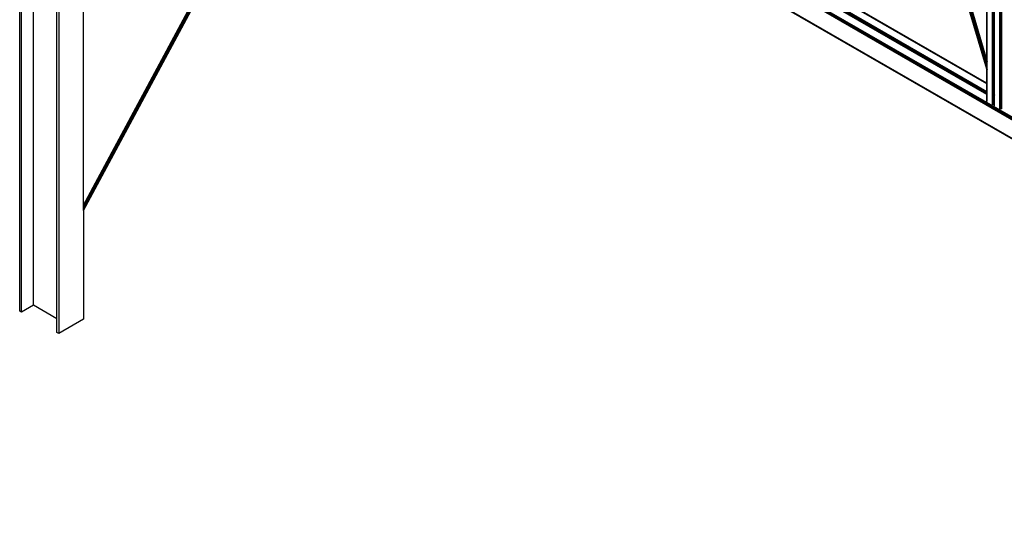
# Model space of a CAD drawing. Header units: millimetres. Extents: x 10 to 1250, y -62 to 528.
# Tile 517 of 656: x 597.76 to 602.26, y 503.78 to 506.07. Entities that reach past the tile are written whole.
import ezdxf

# ---------------------------------------------------------------- set-up
doc = ezdxf.new("R2010")
doc.units = ezdxf.units.MM
doc.header["$LTSCALE"] = 0.05

msp = doc.modelspace()

# ---------------------------------------------------------------- linework, layer by layer
at = {"color": 8}
for p, q in [((597.7701, 504.7344), (597.7701, 509.7692)), ((597.9396, 509.6713), (597.9396, 504.6365)), ((597.7614, 504.7394), (597.7614, 508.1853)), ((597.8242, 504.7656), (597.8242, 508.1039)), ((605.3218, 503.8627), (597.9541, 508.1165)), ((605.3218, 503.8657), (597.9545, 508.1193)), ((605.3218, 503.8693), (597.9557, 508.1221)), ((605.3218, 503.8729), (597.9576, 508.1246)), ((605.3218, 503.8759), (597.9597, 508.1264)), ((597.931, 504.704), (597.931, 508.0423)), ((605.3218, 503.7779), (597.9541, 508.0317)), ((605.3218, 503.7759), (597.9545, 508.0294)), ((598.0533, 505.2229), (598.0533, 507.9716)), ((602.1769, 505.8428), (601.6898, 507.5061)), ((602.1769, 505.8431), (601.6899, 507.5061)), ((602.1769, 505.8436), (601.6901, 507.506)), ((602.1769, 505.8445), (601.6904, 507.5058)), ((602.1769, 505.8457), (601.6909, 507.5055)), ((601.6914, 507.5052), (602.1769, 505.8472)), ((602.1769, 505.849), (601.692, 507.5049)), ((602.1769, 505.851), (601.6927, 507.5045)), ((602.1769, 505.8532), (601.6935, 507.504)), ((602.1769, 505.8556), (601.6943, 507.5035)), ((602.1769, 505.8581), (601.6952, 507.503)), ((602.1769, 505.8607), (601.6961, 507.5025)), ((602.1769, 505.8634), (601.6971, 507.5019)), ((602.1769, 505.8661), (601.698, 507.5014)), ((602.1769, 505.8687), (601.699, 507.5009)), ((602.1769, 505.8713), (601.6999, 507.5003)), ((602.1769, 505.8738), (601.7007, 507.4998)), ((602.1769, 505.8761), (601.7016, 507.4994)), ((602.1769, 505.8782), (601.7023, 507.4989)), ((602.1769, 505.8801), (601.703, 507.4985)), ((602.1769, 505.8818), (601.7036, 507.4982)), ((602.1769, 505.8831), (601.704, 507.4979)), ((602.1769, 505.8842), (601.7044, 507.4977)), ((602.1769, 505.885), (601.7047, 507.4975)), ((602.1769, 505.8855), (601.7048, 507.4975)), ((602.1769, 505.8855), (601.7049, 507.4974)), ((598.0533, 505.2229), (599.1434, 507.2546)), ((598.0533, 505.2228), (599.1435, 507.2545)), ((598.0533, 505.2225), (599.1436, 507.2544)), ((598.0533, 505.222), (599.1438, 507.2543)), ((598.0533, 505.2213), (599.1441, 507.2541)), ((598.0533, 505.2204), (599.1444, 507.2539)), ((598.0533, 505.1999), (599.1555, 507.2539)), ((598.0533, 505.2194), (599.1448, 507.2536)), ((598.0533, 505.2009), (599.1547, 507.2536)), ((598.0533, 505.2182), (599.1453, 507.2533)), ((598.0533, 505.202), (599.1539, 507.2532)), ((598.0533, 505.2169), (599.1458, 507.253)), ((598.0533, 505.199), (599.1554, 507.253)), ((598.0533, 505.2033), (599.1531, 507.2529)), ((598.0533, 505.2155), (599.1464, 507.2527)), ((598.0533, 505.2047), (599.1522, 507.2527)), ((598.0533, 505.214), (599.1471, 507.2525)), ((598.0533, 505.2062), (599.1513, 507.2525)), ((598.0533, 505.2125), (599.1479, 507.2524)), ((598.0533, 505.2077), (599.1504, 507.2524)), ((598.0533, 505.2109), (599.1487, 507.2523)), ((598.0533, 505.2093), (599.1495, 507.2523)), ((598.0533, 505.1984), (599.1553, 507.2522)), ((598.0533, 505.1979), (599.1552, 507.2514)), ((598.0533, 505.1976), (599.1533, 507.2476)), ((602.1769, 505.8855), (602.1769, 507.2249)), ((602.1773, 505.8839), (602.1773, 507.2247)), ((602.1787, 505.8791), (602.1787, 507.2239)), ((602.2036, 505.794), (602.2036, 507.2095)), ((602.2057, 505.787), (602.2057, 507.2083)), ((602.2081, 505.7786), (602.2081, 507.2069)), ((602.2094, 505.7745), (602.2094, 507.2062)), ((602.2104, 505.7709), (602.2104, 507.2056)), ((602.2106, 505.7703), (602.2106, 507.2055)), ((602.2108, 505.7696), (602.2108, 507.2053)), ((602.2113, 505.768), (602.2113, 507.2051)), ((602.2127, 505.7632), (602.2127, 507.2043)), ((602.2376, 505.6622), (602.2376, 507.1899)), ((602.2396, 505.7429), (602.2396, 507.1887)), ((602.2398, 505.7428), (602.2398, 507.1886)), ((602.2401, 505.7427), (602.2401, 507.1884)), ((602.2403, 505.7426), (602.2403, 507.1883)), ((602.2409, 505.7422), (602.2409, 507.188)), ((602.2421, 505.7415), (602.2421, 507.1873)), ((602.2424, 505.7414), (602.2424, 507.1871)), ((602.2433, 505.7408), (602.2433, 507.1866)), ((602.2443, 505.7402), (602.2443, 507.186)), ((602.2445, 505.7401), (602.2445, 507.1859)), ((602.2466, 505.6622), (602.2466, 507.1847)), ((605.3218, 503.7752), (600.7192, 506.4325)), ((602.1769, 505.7792), (601.1983, 506.3442)), ((602.1769, 505.7785), (601.1983, 506.3434)), ((602.1769, 505.7765), (601.1983, 506.3414)), ((602.1769, 505.7275), (601.1634, 506.3126)), ((602.1769, 505.7295), (601.1656, 506.3133)), ((602.1769, 505.7302), (601.1695, 506.3118)), ((602.1769, 505.7305), (601.1696, 506.312)), ((602.1769, 505.734), (601.1708, 506.3149)), ((602.1769, 505.7376), (601.1726, 506.3174)), ((602.1769, 505.7406), (601.1748, 506.3191)), ((602.1769, 505.8854), (602.1769, 505.8855)), ((602.1773, 505.8839), (602.1769, 505.8854)), ((602.1769, 505.885), (602.1769, 505.8854)), ((602.1773, 505.8833), (602.1769, 505.885)), ((602.1769, 505.8842), (602.1769, 505.885)), ((602.1773, 505.8826), (602.1769, 505.8842)), ((602.1769, 505.8831), (602.1769, 505.8842)), ((602.1773, 505.8815), (602.1769, 505.8831)), ((602.1769, 505.8818), (602.1769, 505.8831)), ((602.1773, 505.8801), (602.1769, 505.8818)), ((602.1769, 505.8801), (602.1769, 505.8818)), ((602.1773, 505.8785), (602.1769, 505.8801)), ((602.1769, 505.8782), (602.1769, 505.8801)), ((602.1773, 505.8766), (602.1769, 505.8782)), ((602.1769, 505.8761), (602.1769, 505.8782)), ((602.1773, 505.8744), (602.1769, 505.8761)), ((602.1769, 505.8738), (602.1769, 505.8761)), ((602.1773, 505.8721), (602.1769, 505.8738)), ((602.1769, 505.8713), (602.1769, 505.8738)), ((602.1773, 505.8697), (602.1769, 505.8713)), ((602.1769, 505.8687), (602.1769, 505.8713)), ((602.1773, 505.8671), (602.1769, 505.8687)), ((602.1769, 505.8661), (602.1769, 505.8687)), ((602.1773, 505.8644), (602.1769, 505.8661)), ((602.1769, 505.8634), (602.1769, 505.8661)), ((602.1773, 505.8618), (602.1769, 505.8634)), ((602.1769, 505.8607), (602.1769, 505.8634)), ((602.1773, 505.8591), (602.1769, 505.8607)), ((602.1769, 505.8581), (602.1769, 505.8607)), ((602.1773, 505.8565), (602.1769, 505.8581)), ((602.1769, 505.8556), (602.1769, 505.8581)), ((602.1773, 505.854), (602.1769, 505.8556)), ((602.1769, 505.8532), (602.1769, 505.8556)), ((602.1773, 505.8516), (602.1769, 505.8532)), ((602.1769, 505.851), (602.1769, 505.8532)), ((602.1773, 505.8494), (602.1769, 505.851)), ((602.1769, 505.849), (602.1769, 505.851)), ((602.1773, 505.8474), (602.1769, 505.849)), ((602.1769, 505.8472), (602.1769, 505.849)), ((602.1769, 505.8472), (602.1773, 505.8456)), ((602.1769, 505.8457), (602.1769, 505.8472)), ((602.1773, 505.8441), (602.1769, 505.8457)), ((602.1769, 505.8445), (602.1769, 505.8457)), ((602.1773, 505.8429), (602.1769, 505.8445)), ((602.1769, 505.8436), (602.1769, 505.8445)), ((602.1773, 505.842), (602.1769, 505.8436)), ((602.1769, 505.8431), (602.1769, 505.8436)), ((602.1773, 505.8414), (602.1769, 505.8431)), ((602.1769, 505.8428), (602.1769, 505.8431)), ((602.1773, 505.8412), (602.1769, 505.8428)), ((602.1769, 505.7792), (602.1769, 505.8428)), ((602.1773, 505.8838), (602.1773, 505.8839)), ((602.1787, 505.8791), (602.1773, 505.8838)), ((602.1773, 505.8833), (602.1773, 505.8838)), ((602.1787, 505.8786), (602.1773, 505.8833)), ((602.1773, 505.8826), (602.1773, 505.8833)), ((602.1787, 505.8778), (602.1773, 505.8826)), ((602.1773, 505.8815), (602.1773, 505.8826)), ((602.1787, 505.8768), (602.1773, 505.8815)), ((602.1773, 505.8801), (602.1773, 505.8815)), ((602.1787, 505.8754), (602.1773, 505.8801)), ((602.1773, 505.8785), (602.1773, 505.8801)), ((602.1787, 505.8737), (602.1773, 505.8785)), ((602.1773, 505.8766), (602.1773, 505.8785)), ((602.1787, 505.8718), (602.1773, 505.8766)), ((602.1773, 505.8744), (602.1773, 505.8766)), ((602.1787, 505.8697), (602.1773, 505.8744)), ((602.1773, 505.8721), (602.1773, 505.8744)), ((602.1787, 505.8674), (602.1773, 505.8721)), ((602.1773, 505.8697), (602.1773, 505.8721)), ((602.1787, 505.8649), (602.1773, 505.8697)), ((602.1773, 505.8671), (602.1773, 505.8697)), ((602.1787, 505.8623), (602.1773, 505.8671)), ((602.1773, 505.8644), (602.1773, 505.8671)), ((602.1787, 505.8597), (602.1773, 505.8644)), ((602.1773, 505.8618), (602.1773, 505.8644)), ((602.1787, 505.857), (602.1773, 505.8618)), ((602.1773, 505.8591), (602.1773, 505.8618)), ((602.1787, 505.8543), (602.1773, 505.8591)), ((602.1773, 505.8565), (602.1773, 505.8591)), ((602.1787, 505.8517), (602.1773, 505.8565)), ((602.1773, 505.854), (602.1773, 505.8565)), ((602.1787, 505.8492), (602.1773, 505.854)), ((602.1773, 505.8516), (602.1773, 505.854)), ((602.1787, 505.8468), (602.1773, 505.8516)), ((602.1773, 505.8494), (602.1773, 505.8516)), ((602.1787, 505.8446), (602.1773, 505.8494)), ((602.1773, 505.8474), (602.1773, 505.8494)), ((602.1787, 505.8426), (602.1773, 505.8474)), ((602.1773, 505.8456), (602.1773, 505.8474)), ((602.1773, 505.8456), (602.1787, 505.8408)), ((602.1773, 505.8441), (602.1773, 505.8456)), ((602.1787, 505.8393), (602.1773, 505.8441)), ((602.1773, 505.8429), (602.1773, 505.8441)), ((602.1787, 505.8381), (602.1773, 505.8429)), ((602.1773, 505.842), (602.1773, 505.8429)), ((602.1787, 505.8791), (602.1787, 505.8786)), ((602.1787, 505.8778), (602.1787, 505.8786)), ((602.1787, 505.8768), (602.1787, 505.8778)), ((602.1787, 505.8754), (602.1787, 505.8768)), ((602.1787, 505.8737), (602.1787, 505.8754)), ((602.1787, 505.8718), (602.1787, 505.8737)), ((602.1787, 505.8697), (602.1787, 505.8718)), ((602.1787, 505.8674), (602.1787, 505.8697)), ((602.1787, 505.8649), (602.1787, 505.8674)), ((602.1787, 505.8623), (602.1787, 505.8649)), ((602.1787, 505.8597), (602.1787, 505.8623)), ((602.1787, 505.857), (602.1787, 505.8597)), ((602.1787, 505.8543), (602.1787, 505.857)), ((602.1787, 505.8517), (602.1787, 505.8543)), ((602.1787, 505.8492), (602.1787, 505.8517)), ((602.1787, 505.8468), (602.1787, 505.8492)), ((602.1787, 505.8446), (602.1787, 505.8468)), ((602.1787, 505.8426), (602.1787, 505.8446)), ((602.1787, 505.8408), (602.1787, 505.8426)), ((602.1787, 505.8372), (602.1773, 505.842)), ((602.1773, 505.8414), (602.1773, 505.842)), ((602.1787, 505.8367), (602.1773, 505.8414)), ((602.1773, 505.8412), (602.1773, 505.8414)), ((602.1787, 505.8364), (602.1773, 505.8412)), ((602.1773, 505.7789), (602.1773, 505.8412)), ((602.1787, 505.8393), (602.1787, 505.8408)), ((602.1787, 505.8381), (602.1787, 505.8393)), ((602.1787, 505.8372), (602.1787, 505.8381)), ((602.1787, 505.8367), (602.1787, 505.8372)), ((602.1787, 505.8364), (602.1787, 505.8367)), ((602.1787, 505.7781), (602.1787, 505.8364)), ((602.1773, 505.7789), (602.1769, 505.7792)), ((602.1769, 505.7785), (602.1769, 505.7792)), ((602.1773, 505.7782), (602.1769, 505.7785)), ((602.1769, 505.7765), (602.1769, 505.7785)), ((602.1773, 505.7762), (602.1769, 505.7765)), ((602.1769, 505.7406), (602.1769, 505.7765)), ((602.1787, 505.7781), (602.1773, 505.7789)), ((602.1773, 505.7782), (602.1773, 505.7789)), ((602.1787, 505.7774), (602.1773, 505.7782)), ((602.1773, 505.7762), (602.1773, 505.7782)), ((602.1787, 505.7754), (602.1773, 505.7762)), ((602.1773, 505.7403), (602.1773, 505.7762)), ((602.1787, 505.7774), (602.1787, 505.7781)), ((602.1787, 505.7754), (602.1787, 505.7774)), ((602.1787, 505.7395), (602.1787, 505.7754)), ((602.2036, 505.7939), (602.2036, 505.794)), ((602.2057, 505.787), (602.2036, 505.7939)), ((602.2036, 505.7935), (602.2036, 505.7939)), ((602.2057, 505.7864), (602.2036, 505.7935)), ((602.2036, 505.7928), (602.2036, 505.7935)), ((602.2057, 505.7857), (602.2036, 505.7928)), ((602.2036, 505.7917), (602.2036, 505.7928)), ((602.2057, 505.7846), (602.2036, 505.7917)), ((602.2036, 505.7903), (602.2036, 505.7917)), ((602.2057, 505.7832), (602.2036, 505.7903)), ((602.2036, 505.7886), (602.2036, 505.7903)), ((602.2057, 505.7816), (602.2036, 505.7886)), ((602.2036, 505.7867), (602.2036, 505.7886)), ((602.2057, 505.7797), (602.2036, 505.7867)), ((602.2036, 505.7846), (602.2036, 505.7867)), ((602.2057, 505.7775), (602.2036, 505.7846)), ((602.2036, 505.7823), (602.2036, 505.7846)), ((602.2057, 505.7752), (602.2036, 505.7823)), ((602.2036, 505.7798), (602.2036, 505.7823)), ((602.2057, 505.7728), (602.2036, 505.7798)), ((602.2036, 505.7772), (602.2036, 505.7798)), ((602.2057, 505.7702), (602.2036, 505.7772)), ((602.2036, 505.7746), (602.2036, 505.7772)), ((602.2057, 505.7675), (602.2036, 505.7746)), ((602.2036, 505.7719), (602.2036, 505.7746)), ((602.2057, 505.7648), (602.2036, 505.7719)), ((602.2036, 505.7692), (602.2036, 505.7719)), ((602.2057, 505.7622), (602.2036, 505.7692)), ((602.2036, 505.7666), (602.2036, 505.7692)), ((602.2057, 505.7596), (602.2036, 505.7666)), ((602.2036, 505.7641), (602.2036, 505.7666)), ((602.2057, 505.757), (602.2036, 505.7641)), ((602.2036, 505.7617), (602.2036, 505.7641)), ((602.2057, 505.7547), (602.2036, 505.7617)), ((602.2036, 505.7595), (602.2036, 505.7617)), ((602.2057, 505.7525), (602.2036, 505.7595)), ((602.2036, 505.7575), (602.2036, 505.7595)), ((602.2057, 505.7505), (602.2036, 505.7575)), ((602.2036, 505.7558), (602.2036, 505.7575)), ((602.2036, 505.7558), (602.2057, 505.7487)), ((602.2036, 505.7543), (602.2036, 505.7558)), ((602.2057, 505.7472), (602.2036, 505.7543)), ((602.2036, 505.7531), (602.2036, 505.7543)), ((602.2057, 505.746), (602.2036, 505.7531)), ((602.2036, 505.7522), (602.2036, 505.7531)), ((602.2057, 505.787), (602.2057, 505.7864)), ((602.2057, 505.7857), (602.2057, 505.7864)), ((602.2057, 505.7846), (602.2057, 505.7857)), ((602.2057, 505.7832), (602.2057, 505.7846)), ((602.2057, 505.7816), (602.2057, 505.7832)), ((602.2057, 505.7797), (602.2057, 505.7816)), ((602.2057, 505.7775), (602.2057, 505.7797)), ((602.2057, 505.7752), (602.2057, 505.7775)), ((602.2057, 505.7728), (602.2057, 505.7752)), ((602.2057, 505.7702), (602.2057, 505.7728)), ((602.2057, 505.7675), (602.2057, 505.7702)), ((602.2057, 505.7648), (602.2057, 505.7675)), ((602.2057, 505.7622), (602.2057, 505.7648)), ((602.2057, 505.7596), (602.2057, 505.7622)), ((602.2057, 505.757), (602.2057, 505.7596)), ((602.2057, 505.7547), (602.2057, 505.757)), ((602.2057, 505.7525), (602.2057, 505.7547)), ((602.2081, 505.7785), (602.2081, 505.7786)), ((602.2094, 505.7745), (602.2081, 505.7785)), ((602.2081, 505.7781), (602.2081, 505.7785)), ((602.2094, 505.7739), (602.2081, 505.7781)), ((602.2081, 505.7773), (602.2081, 505.7781)), ((602.2094, 505.7732), (602.2081, 505.7773)), ((602.2081, 505.7763), (602.2081, 505.7773)), ((602.2094, 505.7721), (602.2081, 505.7763)), ((602.2081, 505.7749), (602.2081, 505.7763)), ((602.2094, 505.7707), (602.2081, 505.7749)), ((602.2081, 505.7732), (602.2081, 505.7749)), ((602.2094, 505.7691), (602.2081, 505.7732)), ((602.2081, 505.7713), (602.2081, 505.7732)), ((602.2094, 505.7671), (602.2081, 505.7713)), ((602.2081, 505.7692), (602.2081, 505.7713)), ((602.2094, 505.765), (602.2081, 505.7692)), ((602.2081, 505.7669), (602.2081, 505.7692)), ((602.2094, 505.7627), (602.2081, 505.7669)), ((602.2081, 505.7644), (602.2081, 505.7669)), ((602.2094, 505.7602), (602.2081, 505.7644)), ((602.2081, 505.7618), (602.2081, 505.7644)), ((602.2094, 505.7577), (602.2081, 505.7618)), ((602.2081, 505.7592), (602.2081, 505.7618)), ((602.2094, 505.755), (602.2081, 505.7592)), ((602.2081, 505.7565), (602.2081, 505.7592)), ((602.2094, 505.7523), (602.2081, 505.7565)), ((602.2081, 505.7538), (602.2081, 505.7565)), ((602.2094, 505.7497), (602.2081, 505.7538)), ((602.2081, 505.7512), (602.2081, 505.7538)), ((602.2094, 505.7744), (602.2094, 505.7745)), ((602.2104, 505.7709), (602.2094, 505.7744)), ((602.2094, 505.7739), (602.2094, 505.7744)), ((602.2104, 505.7704), (602.2094, 505.7739)), ((602.2094, 505.7732), (602.2094, 505.7739)), ((602.2104, 505.7696), (602.2094, 505.7732)), ((602.2094, 505.7721), (602.2094, 505.7732)), ((602.2104, 505.7685), (602.2094, 505.7721)), ((602.2094, 505.7707), (602.2094, 505.7721)), ((602.2104, 505.7672), (602.2094, 505.7707)), ((602.2094, 505.7691), (602.2094, 505.7707)), ((602.2104, 505.7655), (602.2094, 505.7691)), ((602.2094, 505.7671), (602.2094, 505.7691)), ((602.2104, 505.7636), (602.2094, 505.7671)), ((602.2094, 505.765), (602.2094, 505.7671)), ((602.2104, 505.7615), (602.2094, 505.765)), ((602.2094, 505.7627), (602.2094, 505.765)), ((602.2104, 505.7592), (602.2094, 505.7627)), ((602.2094, 505.7602), (602.2094, 505.7627)), ((602.2104, 505.7567), (602.2094, 505.7602)), ((602.2094, 505.7577), (602.2094, 505.7602)), ((602.2104, 505.7541), (602.2094, 505.7577)), ((602.2094, 505.755), (602.2094, 505.7577)), ((602.2104, 505.7515), (602.2094, 505.755)), ((602.2094, 505.7523), (602.2094, 505.755)), ((602.2104, 505.7708), (602.2104, 505.7709)), ((602.2106, 505.7703), (602.2104, 505.7708)), ((602.2104, 505.7704), (602.2104, 505.7708)), ((602.2106, 505.7697), (602.2104, 505.7704)), ((602.2104, 505.7696), (602.2104, 505.7704)), ((602.2106, 505.769), (602.2104, 505.7696)), ((602.2104, 505.7685), (602.2104, 505.7696)), ((602.2106, 505.7679), (602.2104, 505.7685)), ((602.2104, 505.7672), (602.2104, 505.7685)), ((602.2106, 505.7665), (602.2104, 505.7672)), ((602.2104, 505.7655), (602.2104, 505.7672)), ((602.2106, 505.7649), (602.2104, 505.7655)), ((602.2104, 505.7636), (602.2104, 505.7655)), ((602.2106, 505.763), (602.2104, 505.7636)), ((602.2104, 505.7615), (602.2104, 505.7636)), ((602.2106, 505.7608), (602.2104, 505.7615)), ((602.2104, 505.7592), (602.2104, 505.7615)), ((602.2106, 505.7585), (602.2104, 505.7592)), ((602.2104, 505.7567), (602.2104, 505.7592)), ((602.2106, 505.7561), (602.2104, 505.7567)), ((602.2104, 505.7541), (602.2104, 505.7567)), ((602.2106, 505.7535), (602.2104, 505.7541)), ((602.2104, 505.7515), (602.2104, 505.7541)), ((602.2106, 505.7702), (602.2106, 505.7703)), ((602.2108, 505.7696), (602.2106, 505.7702)), ((602.2106, 505.7697), (602.2106, 505.7702)), ((602.2108, 505.7691), (602.2106, 505.7697)), ((602.2106, 505.769), (602.2106, 505.7697)), ((602.2108, 505.7683), (602.2106, 505.769)), ((602.2106, 505.7679), (602.2106, 505.769)), ((602.2108, 505.7672), (602.2106, 505.7679)), ((602.2106, 505.7665), (602.2106, 505.7679)), ((602.2108, 505.7658), (602.2106, 505.7665)), ((602.2106, 505.7649), (602.2106, 505.7665)), ((602.2108, 505.7642), (602.2106, 505.7649)), ((602.2106, 505.763), (602.2106, 505.7649)), ((602.2108, 505.7623), (602.2106, 505.763)), ((602.2106, 505.7608), (602.2106, 505.763)), ((602.2108, 505.7601), (602.2106, 505.7608)), ((602.2106, 505.7585), (602.2106, 505.7608)), ((602.2108, 505.7578), (602.2106, 505.7585)), ((602.2106, 505.7561), (602.2106, 505.7585)), ((602.2108, 505.7554), (602.2106, 505.7561)), ((602.2106, 505.7535), (602.2106, 505.7561)), ((602.2108, 505.7528), (602.2106, 505.7535)), ((602.2106, 505.7508), (602.2106, 505.7535)), ((602.2108, 505.7695), (602.2108, 505.7696)), ((602.2113, 505.768), (602.2108, 505.7695)), ((602.2108, 505.7691), (602.2108, 505.7695)), ((602.2113, 505.7674), (602.2108, 505.7691)), ((602.2108, 505.7683), (602.2108, 505.7691)), ((602.2113, 505.7667), (602.2108, 505.7683)), ((602.2108, 505.7672), (602.2108, 505.7683)), ((602.2113, 505.7656), (602.2108, 505.7672)), ((602.2108, 505.7658), (602.2108, 505.7672)), ((602.2113, 505.7642), (602.2108, 505.7658)), ((602.2108, 505.7642), (602.2108, 505.7658)), ((602.2113, 505.7626), (602.2108, 505.7642)), ((602.2108, 505.7623), (602.2108, 505.7642)), ((602.2113, 505.7607), (602.2108, 505.7623)), ((602.2108, 505.7601), (602.2108, 505.7623)), ((602.2113, 505.7585), (602.2108, 505.7601)), ((602.2108, 505.7578), (602.2108, 505.7601)), ((602.2113, 505.7562), (602.2108, 505.7578)), ((602.2108, 505.7554), (602.2108, 505.7578)), ((602.2113, 505.7537), (602.2108, 505.7554)), ((602.2108, 505.7528), (602.2108, 505.7554)), ((602.2113, 505.7512), (602.2108, 505.7528)), ((602.2108, 505.7501), (602.2108, 505.7528)), ((602.2113, 505.7679), (602.2113, 505.768)), ((602.2127, 505.7632), (602.2113, 505.7679)), ((602.2113, 505.7674), (602.2113, 505.7679)), ((602.2127, 505.7627), (602.2113, 505.7674)), ((602.2113, 505.7667), (602.2113, 505.7674)), ((602.2127, 505.7619), (602.2113, 505.7667)), ((602.2113, 505.7656), (602.2113, 505.7667)), ((602.2127, 505.7608), (602.2113, 505.7656)), ((602.2113, 505.7642), (602.2113, 505.7656)), ((602.2127, 505.7595), (602.2113, 505.7642)), ((602.2113, 505.7626), (602.2113, 505.7642)), ((602.2127, 505.7578), (602.2113, 505.7626)), ((602.2113, 505.7607), (602.2113, 505.7626)), ((602.2127, 505.7559), (602.2113, 505.7607)), ((602.2113, 505.7585), (602.2113, 505.7607)), ((602.2127, 505.7538), (602.2113, 505.7585)), ((602.2113, 505.7562), (602.2113, 505.7585)), ((602.2127, 505.7515), (602.2113, 505.7562)), ((602.2113, 505.7537), (602.2113, 505.7562)), ((602.2127, 505.749), (602.2113, 505.7537)), ((602.2113, 505.7512), (602.2113, 505.7537)), ((602.2127, 505.7632), (602.2127, 505.7627)), ((602.2127, 505.7619), (602.2127, 505.7627)), ((602.2127, 505.7608), (602.2127, 505.7619)), ((602.2127, 505.7595), (602.2127, 505.7608)), ((602.2127, 505.7578), (602.2127, 505.7595)), ((602.2127, 505.7559), (602.2127, 505.7578)), ((602.2127, 505.7538), (602.2127, 505.7559)), ((602.2127, 505.7515), (602.2127, 505.7538)), ((602.1773, 505.7403), (602.1769, 505.7406)), ((602.1769, 505.7376), (602.1769, 505.7406)), ((602.1773, 505.7373), (602.1769, 505.7376)), ((602.1769, 505.734), (602.1769, 505.7376)), ((602.1773, 505.7338), (602.1769, 505.734)), ((602.1769, 505.7305), (602.1769, 505.734)), ((602.1773, 505.7302), (602.1769, 505.7305)), ((602.1769, 505.7302), (602.1769, 505.7305)), ((602.1773, 505.7299), (602.1769, 505.7302)), ((602.1769, 505.7295), (602.1769, 505.7302)), ((602.1773, 505.7292), (602.1769, 505.7295)), ((602.1769, 505.7275), (602.1769, 505.7295)), ((602.1773, 505.7272), (602.1769, 505.7275)), ((602.1769, 505.6988), (602.1769, 505.7275)), ((602.1787, 505.7395), (602.1773, 505.7403)), ((602.1773, 505.7373), (602.1773, 505.7403)), ((602.1787, 505.7365), (602.1773, 505.7373)), ((602.1773, 505.7338), (602.1773, 505.7373)), ((602.1787, 505.733), (602.1773, 505.7338)), ((602.1773, 505.7302), (602.1773, 505.7338)), ((602.1787, 505.7294), (602.1773, 505.7302)), ((602.1773, 505.7299), (602.1773, 505.7302)), ((602.1787, 505.7291), (602.1773, 505.7299)), ((602.1773, 505.7292), (602.1773, 505.7299)), ((602.1787, 505.7284), (602.1773, 505.7292)), ((602.1773, 505.7272), (602.1773, 505.7292)), ((602.1787, 505.7264), (602.1773, 505.7272)), ((602.1773, 505.6974), (602.1773, 505.7272)), ((602.1787, 505.7365), (602.1787, 505.7395)), ((602.1787, 505.733), (602.1787, 505.7365)), ((602.1787, 505.7294), (602.1787, 505.733)), ((602.1787, 505.7291), (602.1787, 505.7294)), ((602.1787, 505.7284), (602.1787, 505.7291)), ((602.1787, 505.7264), (602.1787, 505.7284)), ((602.1787, 505.6962), (602.1787, 505.7264)), ((602.2057, 505.7451), (602.2036, 505.7522)), ((602.2036, 505.7516), (602.2036, 505.7522)), ((602.2057, 505.7445), (602.2036, 505.7516)), ((602.2036, 505.7514), (602.2036, 505.7516)), ((602.2057, 505.7443), (602.2036, 505.7514)), ((602.2036, 505.7251), (602.2036, 505.7514)), ((602.2057, 505.7239), (602.2036, 505.7251)), ((602.2036, 505.7221), (602.2036, 505.7251)), ((602.2057, 505.7209), (602.2036, 505.7221)), ((602.2036, 505.7186), (602.2036, 505.7221)), ((602.2057, 505.7174), (602.2036, 505.7186)), ((602.2036, 505.715), (602.2036, 505.7186)), ((602.2057, 505.7138), (602.2036, 505.715)), ((602.2036, 505.7147), (602.2036, 505.715)), ((602.2057, 505.7135), (602.2036, 505.7147)), ((602.2036, 505.714), (602.2036, 505.7147)), ((602.2057, 505.7128), (602.2036, 505.714)), ((602.2036, 505.712), (602.2036, 505.714)), ((602.2057, 505.7108), (602.2036, 505.712)), ((602.2036, 505.6818), (602.2036, 505.712)), ((602.2057, 505.7505), (602.2057, 505.7525)), ((602.2057, 505.7487), (602.2057, 505.7505)), ((602.2057, 505.7472), (602.2057, 505.7487)), ((602.2057, 505.746), (602.2057, 505.7472)), ((602.2057, 505.7451), (602.2057, 505.746)), ((602.2057, 505.7445), (602.2057, 505.7451)), ((602.2057, 505.7443), (602.2057, 505.7445)), ((602.2057, 505.7239), (602.2057, 505.7443)), ((602.2057, 505.7209), (602.2057, 505.7239)), ((602.2057, 505.7174), (602.2057, 505.7209)), ((602.2057, 505.7138), (602.2057, 505.7174)), ((602.2057, 505.7135), (602.2057, 505.7138)), ((602.2057, 505.7128), (602.2057, 505.7135)), ((602.2057, 505.7108), (602.2057, 505.7128)), ((602.2057, 505.681), (602.2057, 505.7108)), ((602.2094, 505.747), (602.2081, 505.7512)), ((602.2081, 505.7487), (602.2081, 505.7512)), ((602.2094, 505.7445), (602.2081, 505.7487)), ((602.2081, 505.7463), (602.2081, 505.7487)), ((602.2094, 505.7421), (602.2081, 505.7463)), ((602.2081, 505.7441), (602.2081, 505.7463)), ((602.2094, 505.7399), (602.2081, 505.7441)), ((602.2081, 505.7421), (602.2081, 505.7441)), ((602.2094, 505.7379), (602.2081, 505.7421)), ((602.2081, 505.7403), (602.2081, 505.7421)), ((602.2081, 505.7403), (602.2094, 505.7362)), ((602.2081, 505.7388), (602.2081, 505.7403)), ((602.2094, 505.7347), (602.2081, 505.7388)), ((602.2081, 505.7376), (602.2081, 505.7388)), ((602.2094, 505.7335), (602.2081, 505.7376)), ((602.2081, 505.7367), (602.2081, 505.7376)), ((602.2094, 505.7326), (602.2081, 505.7367)), ((602.2081, 505.7362), (602.2081, 505.7367)), ((602.2094, 505.732), (602.2081, 505.7362)), ((602.2081, 505.7359), (602.2081, 505.7362)), ((602.2094, 505.7318), (602.2081, 505.7359)), ((602.2081, 505.7225), (602.2081, 505.7359)), ((602.2094, 505.7218), (602.2081, 505.7225)), ((602.2081, 505.7195), (602.2081, 505.7225)), ((602.2094, 505.7188), (602.2081, 505.7195)), ((602.2081, 505.716), (602.2081, 505.7195)), ((602.2094, 505.7153), (602.2081, 505.716)), ((602.2081, 505.7124), (602.2081, 505.716)), ((602.2094, 505.7117), (602.2081, 505.7124)), ((602.2081, 505.7121), (602.2081, 505.7124)), ((602.2094, 505.7114), (602.2081, 505.7121)), ((602.2081, 505.7114), (602.2081, 505.7121)), ((602.2094, 505.7107), (602.2081, 505.7114)), ((602.2081, 505.7094), (602.2081, 505.7114)), ((602.2094, 505.7087), (602.2081, 505.7094)), ((602.2081, 505.7094), (602.2081, 505.6808)), ((602.2104, 505.7488), (602.2094, 505.7523)), ((602.2094, 505.7497), (602.2094, 505.7523)), ((602.2104, 505.7461), (602.2094, 505.7497)), ((602.2094, 505.747), (602.2094, 505.7497)), ((602.2104, 505.7435), (602.2094, 505.747)), ((602.2094, 505.7445), (602.2094, 505.747)), ((602.2104, 505.741), (602.2094, 505.7445)), ((602.2094, 505.7421), (602.2094, 505.7445)), ((602.2104, 505.7386), (602.2094, 505.7421)), ((602.2094, 505.7399), (602.2094, 505.7421)), ((602.2104, 505.7364), (602.2094, 505.7399)), ((602.2094, 505.7379), (602.2094, 505.7399)), ((602.2104, 505.7344), (602.2094, 505.7379)), ((602.2094, 505.7362), (602.2094, 505.7379)), ((602.2094, 505.7362), (602.2104, 505.7326)), ((602.2094, 505.7347), (602.2094, 505.7362)), ((602.2104, 505.7311), (602.2094, 505.7347)), ((602.2094, 505.7335), (602.2094, 505.7347)), ((602.2104, 505.7299), (602.2094, 505.7335)), ((602.2094, 505.7326), (602.2094, 505.7335)), ((602.2104, 505.729), (602.2094, 505.7326)), ((602.2094, 505.732), (602.2094, 505.7326)), ((602.2104, 505.7285), (602.2094, 505.732)), ((602.2094, 505.7318), (602.2094, 505.732)), ((602.2104, 505.7282), (602.2094, 505.7318)), ((602.2094, 505.7218), (602.2094, 505.7318)), ((602.2104, 505.7212), (602.2094, 505.7218)), ((602.2094, 505.7188), (602.2094, 505.7218)), ((602.2104, 505.7182), (602.2094, 505.7188)), ((602.2094, 505.7153), (602.2094, 505.7188)), ((602.2104, 505.7147), (602.2094, 505.7153)), ((602.2094, 505.7117), (602.2094, 505.7153)), ((602.2104, 505.7111), (602.2094, 505.7117)), ((602.2094, 505.7114), (602.2094, 505.7117)), ((602.2104, 505.7108), (602.2094, 505.7114)), ((602.2094, 505.7107), (602.2094, 505.7114)), ((602.2094, 505.7087), (602.2094, 505.7107)), ((602.2104, 505.7101), (602.2094, 505.7107)), ((602.2094, 505.6827), (602.2094, 505.7087)), ((602.2104, 505.7081), (602.2094, 505.7087)), ((602.2106, 505.7508), (602.2104, 505.7515)), ((602.2104, 505.7488), (602.2104, 505.7515)), ((602.2106, 505.7482), (602.2104, 505.7488)), ((602.2104, 505.7461), (602.2104, 505.7488)), ((602.2106, 505.7455), (602.2104, 505.7461)), ((602.2104, 505.7435), (602.2104, 505.7461)), ((602.2106, 505.7429), (602.2104, 505.7435)), ((602.2104, 505.741), (602.2104, 505.7435)), ((602.2106, 505.7404), (602.2104, 505.741)), ((602.2104, 505.7386), (602.2104, 505.741)), ((602.2106, 505.738), (602.2104, 505.7386)), ((602.2104, 505.7364), (602.2104, 505.7386)), ((602.2106, 505.7358), (602.2104, 505.7364)), ((602.2104, 505.7344), (602.2104, 505.7364)), ((602.2106, 505.7338), (602.2104, 505.7344)), ((602.2104, 505.7326), (602.2104, 505.7344)), ((602.2104, 505.7326), (602.2106, 505.732)), ((602.2104, 505.7311), (602.2104, 505.7326)), ((602.2106, 505.7305), (602.2104, 505.7311)), ((602.2104, 505.7299), (602.2104, 505.7311)), ((602.2106, 505.7293), (602.2104, 505.7299)), ((602.2104, 505.729), (602.2104, 505.7299)), ((602.2106, 505.7284), (602.2104, 505.729)), ((602.2104, 505.7285), (602.2104, 505.729)), ((602.2106, 505.7278), (602.2104, 505.7285)), ((602.2104, 505.7282), (602.2104, 505.7285)), ((602.2106, 505.7276), (602.2104, 505.7282)), ((602.2104, 505.7212), (602.2104, 505.7282)), ((602.2106, 505.7211), (602.2104, 505.7212)), ((602.2104, 505.7182), (602.2104, 505.7212)), ((602.2106, 505.7181), (602.2104, 505.7182)), ((602.2104, 505.7147), (602.2104, 505.7182)), ((602.2106, 505.7146), (602.2104, 505.7147)), ((602.2104, 505.7111), (602.2104, 505.7147)), ((602.2106, 505.711), (602.2104, 505.7111)), ((602.2104, 505.7108), (602.2104, 505.7111)), ((602.2106, 505.7107), (602.2104, 505.7108)), ((602.2104, 505.7101), (602.2104, 505.7108)), ((602.2104, 505.7081), (602.2104, 505.7101)), ((602.2106, 505.71), (602.2104, 505.7101)), ((602.2104, 505.6831), (602.2104, 505.7081)), ((602.2106, 505.708), (602.2104, 505.7081)), ((602.2108, 505.7501), (602.2106, 505.7508)), ((602.2106, 505.7482), (602.2106, 505.7508)), ((602.2108, 505.7475), (602.2106, 505.7482)), ((602.2106, 505.7455), (602.2106, 505.7482)), ((602.2108, 505.7448), (602.2106, 505.7455)), ((602.2106, 505.7429), (602.2106, 505.7455)), ((602.2108, 505.7422), (602.2106, 505.7429)), ((602.2106, 505.7404), (602.2106, 505.7429)), ((602.2108, 505.7397), (602.2106, 505.7404)), ((602.2106, 505.738), (602.2106, 505.7404)), ((602.2108, 505.7373), (602.2106, 505.738)), ((602.2106, 505.7358), (602.2106, 505.738)), ((602.2108, 505.7351), (602.2106, 505.7358)), ((602.2106, 505.7338), (602.2106, 505.7358)), ((602.2108, 505.7331), (602.2106, 505.7338)), ((602.2106, 505.732), (602.2106, 505.7338)), ((602.2106, 505.732), (602.2108, 505.7313)), ((602.2106, 505.7305), (602.2106, 505.732)), ((602.2108, 505.7298), (602.2106, 505.7305)), ((602.2106, 505.7293), (602.2106, 505.7305)), ((602.2108, 505.7286), (602.2106, 505.7293)), ((602.2106, 505.7284), (602.2106, 505.7293)), ((602.2108, 505.7277), (602.2106, 505.7284)), ((602.2106, 505.7278), (602.2106, 505.7284)), ((602.2108, 505.7271), (602.2106, 505.7278)), ((602.2106, 505.7276), (602.2106, 505.7278)), ((602.2108, 505.7269), (602.2106, 505.7276)), ((602.2106, 505.7211), (602.2106, 505.7276)), ((602.2108, 505.721), (602.2106, 505.7211)), ((602.2106, 505.7181), (602.2106, 505.7211)), ((602.2108, 505.718), (602.2106, 505.7181)), ((602.2106, 505.7146), (602.2106, 505.7181)), ((602.2108, 505.7144), (602.2106, 505.7146)), ((602.2106, 505.711), (602.2106, 505.7146)), ((602.2108, 505.7109), (602.2106, 505.711)), ((602.2106, 505.7107), (602.2106, 505.711)), ((602.2108, 505.7106), (602.2106, 505.7107)), ((602.2106, 505.71), (602.2106, 505.7107)), ((602.2106, 505.708), (602.2106, 505.71)), ((602.2108, 505.7099), (602.2106, 505.71)), ((602.2106, 505.681), (602.2106, 505.708)), ((602.2108, 505.7079), (602.2106, 505.708)), ((602.2113, 505.7485), (602.2108, 505.7501)), ((602.2108, 505.7475), (602.2108, 505.7501)), ((602.2113, 505.7458), (602.2108, 505.7475)), ((602.2108, 505.7448), (602.2108, 505.7475)), ((602.2113, 505.7432), (602.2108, 505.7448)), ((602.2108, 505.7422), (602.2108, 505.7448)), ((602.2113, 505.7406), (602.2108, 505.7422)), ((602.2108, 505.7397), (602.2108, 505.7422)), ((602.2113, 505.738), (602.2108, 505.7397)), ((602.2108, 505.7373), (602.2108, 505.7397)), ((602.2113, 505.7357), (602.2108, 505.7373)), ((602.2108, 505.7351), (602.2108, 505.7373)), ((602.2113, 505.7334), (602.2108, 505.7351)), ((602.2108, 505.7331), (602.2108, 505.7351)), ((602.2113, 505.7314), (602.2108, 505.7331)), ((602.2108, 505.7313), (602.2108, 505.7331)), ((602.2108, 505.7313), (602.2113, 505.7297)), ((602.2108, 505.7298), (602.2108, 505.7313)), ((602.2113, 505.7282), (602.2108, 505.7298)), ((602.2108, 505.7286), (602.2108, 505.7298)), ((602.2113, 505.727), (602.2108, 505.7286)), ((602.2108, 505.7277), (602.2108, 505.7286)), ((602.2113, 505.7261), (602.2108, 505.7277)), ((602.2108, 505.7271), (602.2108, 505.7277)), ((602.2113, 505.7255), (602.2108, 505.7271)), ((602.2108, 505.7269), (602.2108, 505.7271)), ((602.2113, 505.7253), (602.2108, 505.7269)), ((602.2108, 505.721), (602.2108, 505.7269)), ((602.2113, 505.7207), (602.2108, 505.721)), ((602.2108, 505.718), (602.2108, 505.721)), ((602.2113, 505.7177), (602.2108, 505.718)), ((602.2108, 505.7144), (602.2108, 505.718)), ((602.2113, 505.7142), (602.2108, 505.7144)), ((602.2108, 505.7109), (602.2108, 505.7144)), ((602.2113, 505.7106), (602.2108, 505.7109)), ((602.2108, 505.7106), (602.2108, 505.7109)), ((602.2113, 505.7103), (602.2108, 505.7106)), ((602.2108, 505.7099), (602.2108, 505.7106)), ((602.2108, 505.7079), (602.2108, 505.7099)), ((602.2113, 505.7096), (602.2108, 505.7099)), ((602.2108, 505.6792), (602.2108, 505.7079)), ((602.2113, 505.7076), (602.2108, 505.7079)), ((602.2127, 505.7464), (602.2113, 505.7512)), ((602.2113, 505.7485), (602.2113, 505.7512)), ((602.2127, 505.7438), (602.2113, 505.7485)), ((602.2113, 505.7458), (602.2113, 505.7485)), ((602.2127, 505.7411), (602.2113, 505.7458)), ((602.2113, 505.7432), (602.2113, 505.7458)), ((602.2127, 505.7384), (602.2113, 505.7432)), ((602.2113, 505.7406), (602.2113, 505.7432)), ((602.2127, 505.7358), (602.2113, 505.7406)), ((602.2113, 505.738), (602.2113, 505.7406)), ((602.2127, 505.7333), (602.2113, 505.738)), ((602.2113, 505.7357), (602.2113, 505.738)), ((602.2127, 505.7309), (602.2113, 505.7357)), ((602.2113, 505.7334), (602.2113, 505.7357)), ((602.2127, 505.7287), (602.2113, 505.7334)), ((602.2113, 505.7314), (602.2113, 505.7334)), ((602.2127, 505.7267), (602.2113, 505.7314)), ((602.2113, 505.7297), (602.2113, 505.7314)), ((602.2113, 505.7297), (602.2127, 505.7249)), ((602.2113, 505.7282), (602.2113, 505.7297)), ((602.2127, 505.7234), (602.2113, 505.7282)), ((602.2113, 505.727), (602.2113, 505.7282)), ((602.2127, 505.7222), (602.2113, 505.727)), ((602.2113, 505.7261), (602.2113, 505.727)), ((602.2127, 505.7213), (602.2113, 505.7261)), ((602.2113, 505.7255), (602.2113, 505.7261)), ((602.2127, 505.7208), (602.2113, 505.7255)), ((602.2113, 505.7253), (602.2113, 505.7255)), ((602.2127, 505.7205), (602.2113, 505.7253)), ((602.2113, 505.7207), (602.2113, 505.7253)), ((602.2127, 505.7199), (602.2113, 505.7207)), ((602.2113, 505.7177), (602.2113, 505.7207)), ((602.2127, 505.7169), (602.2113, 505.7177)), ((602.2113, 505.7142), (602.2113, 505.7177)), ((602.2127, 505.7134), (602.2113, 505.7142)), ((602.2113, 505.7106), (602.2113, 505.7142)), ((602.2127, 505.7098), (602.2113, 505.7106)), ((602.2113, 505.7103), (602.2113, 505.7106)), ((602.2127, 505.7095), (602.2113, 505.7103)), ((602.2113, 505.7096), (602.2113, 505.7103)), ((602.2113, 505.7076), (602.2113, 505.7096)), ((602.2127, 505.7088), (602.2113, 505.7096)), ((602.2127, 505.7068), (602.2113, 505.7076)), ((602.2113, 505.7076), (602.2113, 505.6778)), ((602.2127, 505.749), (602.2127, 505.7515)), ((602.2127, 505.7464), (602.2127, 505.749)), ((602.2127, 505.7438), (602.2127, 505.7464)), ((602.2127, 505.7411), (602.2127, 505.7438)), ((602.2127, 505.7384), (602.2127, 505.7411)), ((602.2127, 505.7358), (602.2127, 505.7384)), ((602.2127, 505.7333), (602.2127, 505.7358)), ((602.2127, 505.7309), (602.2127, 505.7333)), ((602.2127, 505.7287), (602.2127, 505.7309)), ((602.2127, 505.7267), (602.2127, 505.7287)), ((602.2127, 505.7249), (602.2127, 505.7267)), ((602.2127, 505.7234), (602.2127, 505.7249)), ((602.2127, 505.7222), (602.2127, 505.7234)), ((602.2127, 505.7213), (602.2127, 505.7222)), ((602.2127, 505.7208), (602.2127, 505.7213)), ((602.2127, 505.7205), (602.2127, 505.7208)), ((602.2127, 505.7199), (602.2127, 505.7205)), ((602.2127, 505.7169), (602.2127, 505.7199)), ((602.2127, 505.7134), (602.2127, 505.7169)), ((602.2127, 505.7098), (602.2127, 505.7134)), ((602.2127, 505.7095), (602.2127, 505.7098)), ((602.2127, 505.7088), (602.2127, 505.7095)), ((602.2127, 505.7068), (602.2127, 505.7088)), ((602.2398, 505.7428), (602.2396, 505.7429)), ((602.2396, 505.7422), (602.2396, 505.7429)), ((602.2398, 505.7421), (602.2396, 505.7422)), ((602.2396, 505.7402), (602.2396, 505.7422)), ((602.2398, 505.7401), (602.2396, 505.7402)), ((602.2396, 505.7044), (602.2396, 505.7402)), ((602.2401, 505.7427), (602.2398, 505.7428)), ((602.2398, 505.7421), (602.2398, 505.7428)), ((602.2401, 505.742), (602.2398, 505.7421)), ((602.2398, 505.7401), (602.2398, 505.7421)), ((602.2401, 505.7399), (602.2398, 505.7401)), ((602.2398, 505.7042), (602.2398, 505.7401)), ((602.2403, 505.7426), (602.2401, 505.7427)), ((602.2401, 505.742), (602.2401, 505.7427)), ((602.2401, 505.7399), (602.2401, 505.742)), ((602.2403, 505.7418), (602.2401, 505.742)), ((602.2401, 505.7317), (602.2401, 505.7399)), ((602.2403, 505.7398), (602.2401, 505.7399)), ((602.2403, 505.7418), (602.2403, 505.7426)), ((602.2409, 505.7422), (602.2403, 505.7426)), ((602.2403, 505.7398), (602.2403, 505.7418)), ((602.2409, 505.7415), (602.2403, 505.7418)), ((602.2403, 505.7338), (602.2403, 505.7398)), ((602.2409, 505.7395), (602.2403, 505.7398)), ((602.2421, 505.7415), (602.2409, 505.7422)), ((602.2409, 505.7415), (602.2409, 505.7422)), ((602.2421, 505.7408), (602.2409, 505.7415)), ((602.2409, 505.7395), (602.2409, 505.7415)), ((602.2421, 505.7388), (602.2409, 505.7395)), ((602.2409, 505.7036), (602.2409, 505.7395)), ((602.2424, 505.7414), (602.2421, 505.7415)), ((602.2421, 505.7408), (602.2421, 505.7415)), ((602.2424, 505.7407), (602.2421, 505.7408)), ((602.2421, 505.7388), (602.2421, 505.7408)), ((602.2424, 505.7386), (602.2421, 505.7388)), ((602.2421, 505.7029), (602.2421, 505.7388)), ((602.2424, 505.7407), (602.2424, 505.7414)), ((602.2433, 505.7408), (602.2424, 505.7414)), ((602.2424, 505.7386), (602.2424, 505.7407)), ((602.2433, 505.7401), (602.2424, 505.7407)), ((602.2424, 505.733), (602.2424, 505.7386)), ((602.2433, 505.7381), (602.2424, 505.7386)), ((602.2443, 505.7402), (602.2433, 505.7408)), ((602.2433, 505.7401), (602.2433, 505.7408)), ((602.2443, 505.7395), (602.2433, 505.7401)), ((602.2433, 505.7381), (602.2433, 505.7401)), ((602.2443, 505.7375), (602.2433, 505.7381)), ((602.2433, 505.7022), (602.2433, 505.7381)), ((602.2445, 505.7401), (602.2443, 505.7402)), ((602.2443, 505.7395), (602.2443, 505.7402)), ((602.2445, 505.7394), (602.2443, 505.7395)), ((602.2443, 505.7375), (602.2443, 505.7395)), ((602.2445, 505.7374), (602.2443, 505.7375)), ((602.2443, 505.7016), (602.2443, 505.7375)), ((602.2445, 505.7394), (602.2445, 505.7401)), ((602.2445, 505.7374), (602.2445, 505.7394)), ((602.2445, 505.7015), (602.2445, 505.7374)), ((602.2127, 505.6766), (602.2127, 505.7068)), ((602.2398, 505.7042), (602.2396, 505.7044)), ((602.2396, 505.7013), (602.2396, 505.7044)), ((602.2398, 505.7012), (602.2396, 505.7013)), ((602.2396, 505.6978), (602.2396, 505.7013)), ((602.2398, 505.6977), (602.2396, 505.6978)), ((602.2396, 505.6942), (602.2396, 505.6978)), ((602.2398, 505.6941), (602.2396, 505.6942)), ((602.2396, 505.6939), (602.2396, 505.6942)), ((602.2398, 505.6938), (602.2396, 505.6939)), ((602.2396, 505.6932), (602.2396, 505.6939)), ((602.2398, 505.6931), (602.2396, 505.6932)), ((602.2396, 505.6912), (602.2396, 505.6932)), ((602.2396, 505.6614), (602.2396, 505.6912)), ((602.2398, 505.6911), (602.2396, 505.6912)), ((602.2409, 505.7036), (602.2398, 505.7042)), ((602.2398, 505.7012), (602.2398, 505.7042)), ((602.2409, 505.7006), (602.2398, 505.7012)), ((602.2398, 505.6977), (602.2398, 505.7012)), ((602.2409, 505.6971), (602.2398, 505.6977)), ((602.2398, 505.6941), (602.2398, 505.6977)), ((602.2409, 505.6935), (602.2398, 505.6941)), ((602.2398, 505.6938), (602.2398, 505.6941)), ((602.2398, 505.6931), (602.2398, 505.6938)), ((602.2409, 505.6932), (602.2398, 505.6938)), ((602.2398, 505.6911), (602.2398, 505.6931)), ((602.2409, 505.6925), (602.2398, 505.6931)), ((602.2398, 505.6635), (602.2398, 505.6911)), ((602.2409, 505.6905), (602.2398, 505.6911)), ((602.2421, 505.7029), (602.2409, 505.7036)), ((602.2409, 505.7006), (602.2409, 505.7036)), ((602.2421, 505.6999), (602.2409, 505.7006)), ((602.2409, 505.6971), (602.2409, 505.7006)), ((602.2421, 505.6964), (602.2409, 505.6971)), ((602.2409, 505.6935), (602.2409, 505.6971)), ((602.2421, 505.6928), (602.2409, 505.6935)), ((602.2409, 505.6932), (602.2409, 505.6935)), ((602.2421, 505.6925), (602.2409, 505.6932)), ((602.2409, 505.6925), (602.2409, 505.6932)), ((602.2409, 505.6905), (602.2409, 505.6925)), ((602.2421, 505.6918), (602.2409, 505.6925)), ((602.2409, 505.6631), (602.2409, 505.6905)), ((602.2421, 505.6898), (602.2409, 505.6905)), ((602.2433, 505.7022), (602.2421, 505.7029)), ((602.2421, 505.6999), (602.2421, 505.7029)), ((602.2433, 505.6992), (602.2421, 505.6999)), ((602.2421, 505.6964), (602.2421, 505.6999)), ((602.2433, 505.6957), (602.2421, 505.6964)), ((602.2421, 505.6928), (602.2421, 505.6964)), ((602.2433, 505.6921), (602.2421, 505.6928)), ((602.2421, 505.6925), (602.2421, 505.6928)), ((602.2433, 505.6918), (602.2421, 505.6925)), ((602.2421, 505.6918), (602.2421, 505.6925)), ((602.2433, 505.6911), (602.2421, 505.6918)), ((602.2421, 505.6898), (602.2421, 505.6918)), ((602.2433, 505.6891), (602.2421, 505.6898)), ((602.2421, 505.6612), (602.2421, 505.6898)), ((602.2443, 505.7016), (602.2433, 505.7022)), ((602.2433, 505.6992), (602.2433, 505.7022)), ((602.2443, 505.6986), (602.2433, 505.6992)), ((602.2433, 505.6957), (602.2433, 505.6992)), ((602.2443, 505.6951), (602.2433, 505.6957)), ((602.2433, 505.6921), (602.2433, 505.6957)), ((602.2443, 505.6915), (602.2433, 505.6921)), ((602.2433, 505.6918), (602.2433, 505.6921)), ((602.2443, 505.6912), (602.2433, 505.6918)), ((602.2433, 505.6911), (602.2433, 505.6918)), ((602.2443, 505.6905), (602.2433, 505.6911)), ((602.2433, 505.6891), (602.2433, 505.6911)), ((602.2433, 505.6631), (602.2433, 505.6891)), ((602.2443, 505.6885), (602.2433, 505.6891)), ((602.2445, 505.7015), (602.2443, 505.7016)), ((602.2443, 505.6986), (602.2443, 505.7016)), ((602.2445, 505.6985), (602.2443, 505.6986)), ((602.2443, 505.6951), (602.2443, 505.6986)), ((602.2445, 505.695), (602.2443, 505.6951)), ((602.2443, 505.6915), (602.2443, 505.6951)), ((602.2445, 505.6914), (602.2443, 505.6915)), ((602.2443, 505.6912), (602.2443, 505.6915)), ((602.2445, 505.6911), (602.2443, 505.6912)), ((602.2443, 505.6905), (602.2443, 505.6912)), ((602.2445, 505.6904), (602.2443, 505.6905)), ((602.2443, 505.6885), (602.2443, 505.6905)), ((602.2443, 505.6635), (602.2443, 505.6885)), ((602.2445, 505.6884), (602.2443, 505.6885)), ((602.2445, 505.6985), (602.2445, 505.7015)), ((602.2445, 505.695), (602.2445, 505.6985)), ((602.2445, 505.6914), (602.2445, 505.695)), ((602.2445, 505.6911), (602.2445, 505.6914)), ((602.2445, 505.6904), (602.2445, 505.6911)), ((602.2445, 505.6884), (602.2445, 505.6904)), ((602.2445, 505.6614), (602.2445, 505.6884)), ((598.0533, 505.2228), (598.0533, 505.2229)), ((598.0533, 505.2225), (598.0533, 505.2228)), ((598.0533, 505.222), (598.0533, 505.2225)), ((598.0533, 505.2213), (598.0533, 505.222)), ((598.0533, 505.2204), (598.0533, 505.2213)), ((598.0533, 505.2194), (598.0533, 505.2204)), ((598.0533, 505.2182), (598.0533, 505.2194)), ((598.0533, 505.2169), (598.0533, 505.2182)), ((598.0533, 505.2155), (598.0533, 505.2169)), ((598.0533, 505.214), (598.0533, 505.2155)), ((598.0533, 505.2125), (598.0533, 505.214)), ((598.0533, 505.2109), (598.0533, 505.2125)), ((598.0533, 505.2093), (598.0533, 505.2109)), ((598.0533, 505.2077), (598.0533, 505.2093)), ((598.0533, 505.2062), (598.0533, 505.2077)), ((598.0533, 505.2047), (598.0533, 505.2062)), ((598.0533, 505.2033), (598.0533, 505.2047)), ((598.0533, 505.202), (598.0533, 505.2033)), ((598.0533, 505.2009), (598.0533, 505.202)), ((598.0533, 505.1999), (598.0533, 505.2009)), ((598.0533, 505.199), (598.0533, 505.1999)), ((598.0533, 505.1984), (598.0533, 505.199)), ((598.0533, 505.1979), (598.0533, 505.1984)), ((598.0533, 505.1976), (598.0533, 505.1979)), ((598.0533, 505.1976), (598.0533, 504.7021)), ((597.8242, 504.7656), (597.7701, 504.7344)), ((597.931, 504.704), (597.8242, 504.7656)), ((597.7701, 504.7344), (597.7614, 504.7394)), ((597.931, 504.6415), (597.931, 504.704)), ((598.0533, 504.7021), (597.9396, 504.6365)), ((597.9396, 504.6365), (597.931, 504.6415))]:
    msp.add_line(p, q, dxfattribs=at)

doc.saveas('drawing.dxf')
